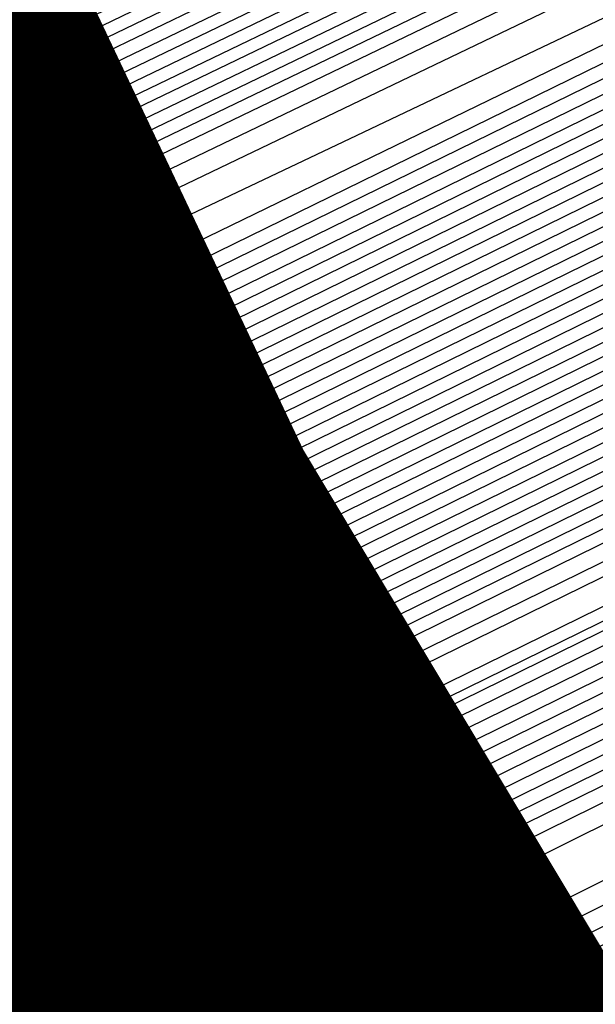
# Model space of a CAD drawing. Extents: x 3249832 to 3255657, y 13789405 to 13793316.
# Tile 321 of 656: x 3254708.03 to 3254708.665, y 13790583.728 to 13790584.813. Entities that reach past the tile are written whole.
import ezdxf

# ---------------------------------------------------------------- set-up
doc = ezdxf.new("R2010")
doc.units = 0
doc.header["$LTSCALE"] = 100
doc.header["$MEASUREMENT"] = 0
for name, color, linetype in [('GRATIO_CON', 10, 'CONTINUOUS'), ('GRATIO_ICON', 7, 'CONTINUOUS'), ('TARGETS_EAST', 7, 'CONTINUOUS')]:
    doc.layers.add(name, color=color, linetype=linetype)

# ---------------------------------------------------------------- blocks, each defined once
blk = doc.blocks.new('Gratio_032316_contours')
at = {"layer": 'GRATIO_CON', "color": 1, "linetype": 'Continuous', "flags": 128}
for points in [[(3254642.139, 13790551.7053), (3254660.6124, 13790560.6687), (3254682.3072, 13790571.2723), (3254700.7352, 13790580.305), (3254711.0317, 13790585.3564), (3254714.825, 13790587.2199), (3254715.3665, 13790587.4896), (3254715.3659, 13790587.4937), (3254715.3657, 13790587.4969), (3254715.3666, 13790587.4975), (3254715.9081, 13790587.7572), (3254719.6861, 13790589.589), (3254729.9352, 13790594.5687), (3254748.2689, 13790603.4881), (3254769.8147, 13790614.0012), (3254788.079, 13790622.9777)], [(3254643.9573, 13790552.6097), (3254661.9705, 13790561.3498), (3254683.1246, 13790571.6892), (3254701.0934, 13790580.4969), (3254711.1333, 13790585.4226), (3254714.8321, 13790587.2398), (3254715.3601, 13790587.5029), (3254715.3596, 13790587.5069), (3254715.3595, 13790587.5098), (3254715.3603, 13790587.5104), (3254715.8805, 13790587.7597), (3254719.5093, 13790589.5191), (3254729.3537, 13790594.3022), (3254746.9632, 13790602.8693), (3254767.6581, 13790612.9672), (3254785.2011, 13790621.5892)], [(3254645.7757, 13790553.5142), (3254663.3285, 13790562.0309), (3254683.9419, 13790572.1067), (3254701.4513, 13790580.6909), (3254711.2342, 13790585.4933), (3254714.8385, 13790587.2659), (3254715.3542, 13790587.5212), (3254715.853, 13790587.7617), (3254719.3325, 13790589.4492), (3254728.7721, 13790594.0356), (3254745.6576, 13790602.2505), (3254765.5015, 13790611.9331), (3254782.3232, 13790620.2006)], [(3254647.5941, 13790554.4186), (3254664.6865, 13790562.712), (3254684.7593, 13790572.5235), (3254701.8095, 13790580.8826), (3254711.336, 13790585.5591), (3254714.8458, 13790587.2852), (3254715.348, 13790587.5339), (3254715.8254, 13790587.7641), (3254719.1557, 13790589.3793), (3254728.1905, 13790593.7691), (3254744.3519, 13790601.6317), (3254763.3449, 13790610.8991), (3254779.4453, 13790618.8121)], [(3254651.2308, 13790556.2274), (3254667.4026, 13790564.0741), (3254686.3942, 13790573.3572), (3254702.526, 13790581.266), (3254711.5395, 13790585.6907), (3254714.8603, 13790587.3239), (3254715.3355, 13790587.5594), (3254715.7702, 13790587.7691), (3254718.8022, 13790589.2396), (3254727.0274, 13790593.236), (3254741.7406, 13790600.3941), (3254759.0318, 13790608.8311), (3254773.6894, 13790616.035)], [(3254653.0492, 13790557.1319), (3254668.7606, 13790564.7552), (3254687.2116, 13790573.774), (3254702.8843, 13790581.4577), (3254711.6412, 13790585.7564), (3254714.8676, 13790587.3433), (3254715.3293, 13790587.5721), (3254715.7426, 13790587.7716), (3254718.6254, 13790589.1697), (3254726.4458, 13790592.9695), (3254740.435, 13790599.7753), (3254756.8752, 13790607.7971), (3254770.8115, 13790614.6465), (3254778.5294, 13790618.5309)], [(3254646.2517, 13790553.9528), (3254654.8675, 13790558.0363), (3254670.1186, 13790565.4362), (3254688.0291, 13790574.1908), (3254703.2426, 13790581.6494), (3254711.743, 13790585.8222), (3254714.8749, 13790587.3627), (3254715.3231, 13790587.5848), (3254715.7151, 13790587.774), (3254718.4486, 13790589.0998), (3254725.8643, 13790592.703), (3254739.1294, 13790599.1565), (3254754.7186, 13790606.7631), (3254767.9336, 13790613.258), (3254775.252, 13790616.9413)], [(3254648.3232, 13790554.9771), (3254656.6859, 13790558.9407), (3254671.4766, 13790566.1173), (3254688.8465, 13790574.6076), (3254703.6008, 13790581.8411), (3254711.8447, 13790585.888), (3254714.8821, 13790587.382), (3254715.3169, 13790587.5976), (3254715.6875, 13790587.7765), (3254718.2718, 13790589.03), (3254725.2827, 13790592.4364), (3254737.8237, 13790598.5377), (3254752.562, 13790605.7291), (3254765.0557, 13790611.8694), (3254771.9746, 13790615.3518)], [(3254652.466, 13790557.0257), (3254660.3226, 13790560.7496), (3254674.1927, 13790567.4794), (3254690.4813, 13790575.4413), (3254704.3173, 13790582.2246), (3254712.0482, 13790586.0196), (3254714.8967, 13790587.4207), (3254715.3044, 13790587.623), (3254715.6323, 13790587.7815), (3254717.9183, 13790588.8903), (3254724.1196, 13790591.9033), (3254735.2124, 13790597.3001), (3254748.2489, 13790603.6611), (3254759.2998, 13790609.0924), (3254765.4198, 13790612.1726), (3254767.5973, 13790613.3706), (3254767.8046, 13790613.628), (3254767.8447, 13790613.807), (3254768.8446, 13790614.4523), (3254771.7623, 13790616.0293)], [(3254651.241, 13790556.5836), (3254654.5375, 13790558.0501), (3254662.141, 13790561.654), (3254675.5507, 13790568.1605), (3254691.2988, 13790575.8581), (3254704.6756, 13790582.4163), (3254712.1499, 13790586.0854), (3254714.904, 13790587.4401), (3254715.2982, 13790587.6357), (3254715.6047, 13790587.7839), (3254717.7415, 13790588.8204), (3254723.538, 13790591.6368), (3254733.9068, 13790596.6813), (3254746.0923, 13790602.627), (3254756.4219, 13790607.7038), (3254762.1424, 13790610.583), (3254764.1778, 13790611.7028), (3254764.3715, 13790611.9434), (3254764.4337, 13790612.1232), (3254765.5415, 13790612.8137), (3254768.7386, 13790614.5249), (3254774.566, 13790617.5186)], [(3254651.548, 13790556.8702), (3254653.3699, 13790557.6315), (3254656.6089, 13790559.0744), (3254663.9594, 13790562.5584), (3254676.9087, 13790568.8416), (3254692.1162, 13790576.2749), (3254705.0338, 13790582.608), (3254712.2517, 13790586.1512), (3254714.9112, 13790587.4594), (3254715.292, 13790587.6484), (3254715.5771, 13790587.7864), (3254717.5647, 13790588.7505), (3254722.9564, 13790591.3703), (3254732.6011, 13790596.0625), (3254743.9357, 13790601.593), (3254753.544, 13790606.3153), (3254758.865, 13790608.9934), (3254760.7582, 13790610.035), (3254760.9385, 13790610.2589), (3254761.0228, 13790610.4394), (3254762.2384, 13790611.1751), (3254765.7149, 13790613.0205), (3254772.0375, 13790616.2604)], [(3254678.2668, 13790569.5227), (3254692.9336, 13790576.6918), (3254705.3921, 13790582.7997), (3254712.3534, 13790586.217), (3254714.9185, 13790587.4788), (3254715.2858, 13790587.6612), (3254715.5496, 13790587.7889), (3254717.3879, 13790588.6807), (3254722.3749, 13790591.1037), (3254731.2955, 13790595.4436), (3254741.7791, 13790600.559), (3254750.666, 13790604.9267), (3254755.5876, 13790607.4038), (3254757.3387, 13790608.3672), (3254757.5054, 13790608.5743), (3254757.6118, 13790608.7556), (3254758.9353, 13790609.5366), (3254762.6912, 13790611.5161), (3254769.509, 13790615.0021), (3254777.6739, 13790619.1394)], [(3254680.9828, 13790570.8848), (3254694.5684, 13790577.5253), (3254706.1082, 13790583.1826), (3254712.556, 13790586.3474), (3254714.9315, 13790587.5159), (3254715.271, 13790587.6858), (3254715.2714, 13790587.6881), (3254715.2722, 13790587.6892), (3254715.2732, 13790587.689), (3254715.4944, 13790587.7945), (3254717.0344, 13790588.541), (3254721.2117, 13790590.5707), (3254728.6842, 13790594.206), (3254737.4659, 13790598.491), (3254744.9102, 13790602.1497), (3254749.0328, 13790604.2246), (3254750.4996, 13790605.0316), (3254750.6393, 13790605.2051), (3254750.7899, 13790605.388), (3254752.329, 13790606.2594), (3254756.6438, 13790608.5072), (3254764.4521, 13790612.4857), (3254773.7947, 13790617.2146)], [(3254682.3408, 13790571.5658), (3254695.3858, 13790577.9421), (3254706.4664, 13790583.3743), (3254712.6576, 13790586.4132), (3254714.9386, 13790587.5352), (3254715.2646, 13790587.6983), (3254715.2651, 13790587.7006), (3254715.2659, 13790587.7017), (3254715.267, 13790587.7016), (3254715.4668, 13790587.797), (3254716.8576, 13790588.4711), (3254720.6302, 13790590.3041), (3254727.3786, 13790593.5872), (3254735.3094, 13790597.457), (3254742.0323, 13790600.7611), (3254745.7554, 13790602.635), (3254747.0801, 13790603.3639), (3254747.2062, 13790603.5205), (3254747.379, 13790603.7042), (3254749.0259, 13790604.6209), (3254753.6201, 13790607.0028), (3254761.9237, 13790611.2275), (3254771.8551, 13790616.2521)], [(3254683.6989, 13790572.2469), (3254696.2032, 13790578.3589), (3254706.8246, 13790583.566), (3254712.7593, 13790586.4789), (3254714.9457, 13790587.5545), (3254715.2583, 13790587.7108), (3254715.2588, 13790587.7131), (3254715.2597, 13790587.7142), (3254715.2608, 13790587.7142), (3254715.4392, 13790587.7994), (3254716.6808, 13790588.4013), (3254720.0486, 13790590.0376), (3254726.0729, 13790592.9684), (3254733.1528, 13790596.423), (3254739.1543, 13790599.3726), (3254742.478, 13790601.0454), (3254743.6606, 13790601.6961), (3254743.7731, 13790601.8359), (3254743.968, 13790602.0204), (3254745.7228, 13790602.9823), (3254750.5964, 13790605.4984), (3254759.3952, 13790609.9692), (3254769.9155, 13790615.2897), (3254779.2011, 13790619.9784)], [(3254685.0569, 13790572.928), (3254697.0206, 13790578.7757), (3254707.1829, 13790583.7577), (3254712.8609, 13790586.5447), (3254714.9528, 13790587.5738), (3254715.2519, 13790587.7234), (3254715.2526, 13790587.7256), (3254715.2535, 13790587.7267), (3254715.2546, 13790587.7269), (3254715.4116, 13790587.8019), (3254716.504, 13790588.3314), (3254719.4671, 13790589.7711), (3254724.7673, 13790592.3496), (3254730.9962, 13790595.389), (3254736.2764, 13790597.9841), (3254739.2006, 13790599.4558), (3254740.241, 13790600.0283), (3254740.3401, 13790600.1513), (3254740.5571, 13790600.3366), (3254742.4197, 13790601.3437), (3254747.5727, 13790603.994), (3254756.8668, 13790608.711), (3254767.9759, 13790614.3273), (3254777.7802, 13790619.2776)], [(3254687.7729, 13790574.2901), (3254698.6554, 13790579.6094), (3254707.8993, 13790584.1411), (3254713.0642, 13790586.6762), (3254714.9671, 13790587.6123), (3254715.2393, 13790587.7484), (3254715.24, 13790587.7505), (3254715.241, 13790587.7518), (3254715.2422, 13790587.7521), (3254715.3565, 13790587.8068), (3254716.1504, 13790588.1917), (3254718.3039, 13790589.238), (3254722.156, 13790591.112), (3254726.683, 13790593.3209), (3254730.5206, 13790595.207), (3254732.6458, 13790596.2766), (3254733.4019, 13790596.6927), (3254733.4739, 13790596.7821), (3254733.7351, 13790596.969), (3254735.8135, 13790598.0666), (3254741.5253, 13790600.9852), (3254751.8099, 13790606.1945), (3254764.0967, 13790612.4024), (3254774.9383, 13790617.8759)], [(3254689.131, 13790574.9712), (3254699.4729, 13790580.0262), (3254708.2575, 13790584.3328), (3254713.1658, 13790586.742), (3254714.9742, 13790587.6316), (3254715.2329, 13790587.761), (3254715.2337, 13790587.763), (3254715.2348, 13790587.7643), (3254715.2359, 13790587.7648), (3254715.3289, 13790587.8092), (3254715.9737, 13790588.1218), (3254717.7224, 13790588.9714), (3254720.8504, 13790590.4932), (3254724.5264, 13790592.2869), (3254727.6426, 13790593.8185), (3254729.3684, 13790594.687), (3254729.9824, 13790595.0249), (3254730.0409, 13790595.0975), (3254730.3242, 13790595.2852), (3254732.5104, 13790596.428), (3254738.5016, 13790599.4807), (3254749.2814, 13790604.9363), (3254762.1571, 13790611.44), (3254773.5174, 13790617.1751)], [(3254690.489, 13790575.6522), (3254700.2903, 13790580.443), (3254708.6157, 13790584.5245), (3254713.2674, 13790586.8077), (3254714.9813, 13790587.6509), (3254715.2266, 13790587.7735), (3254715.2275, 13790587.7755), (3254715.2286, 13790587.7768), (3254715.2297, 13790587.7774), (3254715.3013, 13790587.8117), (3254715.7969, 13790588.0519), (3254717.1408, 13790588.7049), (3254719.5447, 13790589.8744), (3254722.3699, 13790591.2529), (3254724.7647, 13790592.4299), (3254726.091, 13790593.0974), (3254726.5629, 13790593.3571), (3254726.6078, 13790593.4129), (3254726.9132, 13790593.6014), (3254729.2072, 13790594.7894), (3254735.4779, 13790597.9763), (3254746.753, 13790603.6781), (3254760.2175, 13790610.4776), (3254772.0965, 13790616.4743)], [(3254691.847, 13790576.3333), (3254701.1077, 13790580.8598), (3254708.9739, 13790584.7162), (3254713.3691, 13790586.8735), (3254714.9885, 13790587.6701), (3254715.2202, 13790587.7861), (3254715.2212, 13790587.788), (3254715.2224, 13790587.7893), (3254715.2235, 13790587.79), (3254715.2737, 13790587.8141), (3254715.6201, 13790587.9821), (3254716.5592, 13790588.4384), (3254718.2391, 13790589.2556), (3254720.2133, 13790590.2189), (3254721.8868, 13790591.0414), (3254722.8136, 13790591.5079), (3254723.1433, 13790591.6893), (3254723.1747, 13790591.7283), (3254723.5023, 13790591.9176), (3254725.9041, 13790593.1509), (3254732.4543, 13790596.4719), (3254744.2245, 13790602.4199), (3254758.2779, 13790609.5152)], [(3254687.5981, 13790574.316), (3254694.5631, 13790577.6954), (3254702.7425, 13790581.6935), (3254709.6903, 13790585.0996), (3254713.5723, 13790587.005), (3254715.0027, 13790587.7087), (3254715.2076, 13790587.8111), (3254715.2155, 13790587.8162), (3254715.2646, 13790587.8408), (3254715.3952, 13790587.9046), (3254715.6275, 13790588.0179), (3254715.8997, 13790588.1512), (3254716.1297, 13790588.2654), (3254716.6303, 13790588.5199), (3254719.2939, 13790589.8681), (3254726.4082, 13790593.462), (3254739.168, 13790599.9031), (3254754.3988, 13790607.5903), (3254767.8337, 13790614.3719), (3254776.2164, 13790618.6078)], [(3254651.0069, 13790556.9616), (3254655.5123, 13790559.1072), (3254661.3217, 13790561.894), (3254668.1197, 13790565.1602), (3254674.8023, 13790568.3631), (3254680.0684, 13790570.8643), (3254683.1747, 13790572.3015), (3254685.6089, 13790573.4148), (3254689.4165, 13790575.2204), (3254695.9211, 13790578.3765), (3254703.5599, 13790582.1103), (3254710.0485, 13790585.2913), (3254713.674, 13790587.0708), (3254715.0098, 13790587.728), (3254715.2012, 13790587.8237), (3254715.5767, 13790588.0145), (3254718.1988, 13790589.3384), (3254725.3135, 13790592.9288), (3254738.0825, 13790599.3724), (3254753.3307, 13790607.0675), (3254766.7985, 13790613.8657), (3254775.2332, 13790618.1281)], [(3254651.9652, 13790557.4392), (3254656.6382, 13790559.6653), (3254662.6638, 13790562.5558), (3254669.7147, 13790565.9438), (3254676.6453, 13790569.2668), (3254682.1055, 13790571.8639), (3254685.3036, 13790573.3493), (3254687.6804, 13790574.4392), (3254691.2349, 13790576.1249), (3254697.2791, 13790579.0576), (3254704.3773, 13790582.5271), (3254710.4067, 13790585.483), (3254713.7756, 13790587.1366), (3254715.0169, 13790587.7472), (3254715.1948, 13790587.8363), (3254715.5637, 13790588.0238), (3254718.1399, 13790589.3246), (3254725.1298, 13790592.8522), (3254737.6771, 13790599.1838), (3254752.6727, 13790606.7516), (3254765.9448, 13790613.4511), (3254774.3039, 13790617.6754)], [(3254652.9236, 13790557.9168), (3254657.7641, 13790560.2233), (3254664.0059, 13790563.2177), (3254671.3097, 13790566.7274), (3254678.4883, 13790570.1706), (3254684.1427, 13790572.8635), (3254687.4325, 13790574.3972), (3254689.7518, 13790575.4635), (3254693.0532, 13790577.0293), (3254698.6371, 13790579.7386), (3254705.1948, 13790582.9439), (3254710.7649, 13790585.6747), (3254713.8772, 13790587.2023), (3254715.024, 13790587.7665), (3254715.1884, 13790587.8489), (3254715.5508, 13790588.0331), (3254718.0809, 13790589.3107), (3254724.9462, 13790592.7755), (3254737.2717, 13790598.9953), (3254752.0148, 13790606.4357), (3254765.0911, 13790613.0365), (3254773.3746, 13790617.2228)], [(3254651.3, 13790557.2133), (3254654.8403, 13790558.872), (3254660.0158, 13790561.3394), (3254666.6901, 13790564.5414), (3254674.4997, 13790568.2945), (3254682.1743, 13790571.9781), (3254688.2171, 13790574.8626), (3254691.6904, 13790576.4929), (3254693.8947, 13790577.5121), (3254696.69, 13790578.8381), (3254701.3532, 13790581.1008), (3254706.8296, 13790583.7776), (3254711.4814, 13790586.0581), (3254714.0805, 13790587.3339), (3254715.0382, 13790587.8051), (3254715.1756, 13790587.8741), (3254715.5248, 13790588.0517), (3254717.9631, 13790589.2831), (3254724.5788, 13790592.6221), (3254736.4608, 13790598.6182), (3254750.699, 13790605.8039), (3254763.3837, 13790612.2073), (3254771.5159, 13790616.3175)], [(3254652.1439, 13790557.6356), (3254655.7986, 13790559.3495), (3254661.1417, 13790561.8975), (3254668.0321, 13790565.2032), (3254676.0946, 13790569.078), (3254684.0173, 13790572.8819), (3254690.2542, 13790575.8622), (3254693.8193, 13790577.5407), (3254695.9661, 13790578.5364), (3254698.5083, 13790579.7426), (3254702.7112, 13790581.7819), (3254707.647, 13790584.1944), (3254711.8396, 13790586.2498), (3254714.1821, 13790587.3996), (3254715.0454, 13790587.8244), (3254715.1692, 13790587.8867), (3254715.5119, 13790588.061), (3254717.9042, 13790589.2693), (3254724.3952, 13790592.5454), (3254736.0554, 13790598.4297), (3254750.0411, 13790605.488), (3254762.53, 13790611.7927), (3254770.5866, 13790615.8649), (3254774.8217, 13790618.021)], [(3254692.2914, 13790576.8618), (3254695.9482, 13790578.5886), (3254698.0375, 13790579.5607), (3254700.3267, 13790580.647), (3254704.0693, 13790582.4629), (3254708.4644, 13790584.6112), (3254712.1978, 13790586.4415), (3254714.2838, 13790587.4654), (3254715.0525, 13790587.8436), (3254715.1628, 13790587.899), (3254715.1638, 13790587.9005), (3254715.1651, 13790587.902), (3254715.1662, 13790587.9033), (3254715.5018, 13790588.0733), (3254717.8471, 13790589.2573), (3254724.2124, 13790592.4695), (3254735.6502, 13790598.2414), (3254749.3832, 13790605.1722), (3254761.6763, 13790611.3781), (3254769.6572, 13790615.4123), (3254773.9041, 13790617.5743)], [(3254687.7034, 13790574.6894), (3254694.3286, 13790577.8614), (3254698.0771, 13790579.6365), (3254700.109, 13790580.5851), (3254702.1451, 13790581.5514), (3254705.4273, 13790583.144), (3254709.2818, 13790585.0281), (3254712.556, 13790586.6332), (3254714.3854, 13790587.5311), (3254715.0596, 13790587.8629), (3254715.1564, 13790587.9115), (3254715.1574, 13790587.913), (3254715.1587, 13790587.9145), (3254715.1597, 13790587.9158), (3254715.4888, 13790588.0826), (3254717.7882, 13790589.2435), (3254724.0287, 13790592.3929), (3254735.2448, 13790598.0529), (3254748.7253, 13790604.8563), (3254760.8226, 13790610.9635), (3254768.7279, 13790614.9597), (3254772.9866, 13790617.1276)], [(3254691.3894, 13790576.4969), (3254698.4029, 13790579.8606), (3254702.3349, 13790581.7322), (3254704.2518, 13790582.6337), (3254705.7818, 13790583.3603), (3254708.1433, 13790584.5061), (3254710.9167, 13790585.8617), (3254713.2724, 13790587.0166), (3254714.5887, 13790587.6627), (3254715.0738, 13790587.9014), (3254715.1436, 13790587.9366), (3254715.1446, 13790587.938), (3254715.1458, 13790587.9395), (3254715.1469, 13790587.941), (3254715.4628, 13790588.1013), (3254717.6703, 13790589.2159), (3254723.6614, 13790592.2395), (3254734.4339, 13790597.6758), (3254747.4094, 13790604.2245), (3254759.1152, 13790610.1344), (3254766.8692, 13790614.0544), (3254771.1515, 13790616.2343)], [(3254684.0695, 13790572.9958), (3254693.2324, 13790577.4007), (3254700.4401, 13790580.8601), (3254704.4638, 13790582.78), (3254706.3233, 13790583.658), (3254707.6001, 13790584.2647), (3254709.5014, 13790585.1872), (3254711.7343, 13790586.2788), (3254713.6314, 13790587.2092), (3254714.6921, 13790587.7304), (3254715.0837, 13790587.9238), (3254715.1405, 13790587.9531), (3254715.4499, 13790588.1105), (3254717.6114, 13790589.2021), (3254723.4777, 13790592.1629), (3254734.0285, 13790597.4873), (3254746.7515, 13790603.9086), (3254758.2615, 13790609.7198), (3254765.9399, 13790613.6018), (3254770.2339, 13790615.7876), (3254772.3576, 13790616.8983)], [(3254685.6645, 13790573.7793), (3254695.0754, 13790578.3044), (3254702.4773, 13790581.8597), (3254706.5928, 13790583.8279), (3254708.3947, 13790584.6823), (3254709.4185, 13790585.1691), (3254710.8594, 13790585.8683), (3254712.5517, 13790586.6956), (3254713.9896, 13790587.4009), (3254714.7937, 13790587.7962), (3254715.0908, 13790587.9432), (3254715.1341, 13790587.9658), (3254715.4369, 13790588.1198), (3254717.5524, 13790589.1883), (3254723.294, 13790592.0862), (3254733.6231, 13790597.2988), (3254746.0936, 13790603.5927), (3254757.4078, 13790609.3052), (3254765.0105, 13790613.1491), (3254769.3164, 13790615.3409), (3254771.4825, 13790616.4728)], [(3254687.2595, 13790574.5629), (3254696.9184, 13790579.2082), (3254704.5144, 13790582.8593), (3254708.7217, 13790584.8757), (3254710.4661, 13790585.7067), (3254711.2369, 13790586.0736), (3254712.2174, 13790586.5494), (3254713.3691, 13790587.1124), (3254714.3478, 13790587.5926), (3254714.8953, 13790587.862), (3254715.0978, 13790587.9625), (3254715.1276, 13790587.9785), (3254715.4239, 13790588.1292), (3254717.4935, 13790589.1745), (3254723.1104, 13790592.0095), (3254733.2176, 13790597.1102), (3254745.4357, 13790603.2768), (3254756.5541, 13790608.8906), (3254764.0812, 13790612.6965), (3254768.3988, 13790614.8943), (3254770.6075, 13790616.0472), (3254771.7108, 13790616.6657)], [(3254690.4495, 13790576.13), (3254700.6044, 13790581.0157), (3254708.5888, 13790584.8585), (3254712.9795, 13790586.9715), (3254714.609, 13790587.7553), (3254714.8736, 13790587.8824), (3254714.9335, 13790587.9115), (3254715.004, 13790587.9462), (3254715.0642, 13790587.9761), (3254715.0986, 13790587.9937), (3254715.112, 13790588.0013), (3254715.1148, 13790588.0038), (3254715.3979, 13790588.1479), (3254717.3756, 13790589.147), (3254722.743, 13790591.8562), (3254732.4068, 13790596.7332), (3254744.1198, 13790602.645), (3254754.8468, 13790608.0614), (3254762.2225, 13790611.7913), (3254766.5637, 13790614.0009), (3254768.8573, 13790615.1961), (3254770.0169, 13790615.8415), (3254770.6619, 13790616.237), (3254771.3382, 13790616.6417)], [(3254691.3246, 13790576.5671), (3254701.2561, 13790581.3455), (3254709.0349, 13790585.09), (3254713.3077, 13790587.1475), (3254714.8826, 13790587.9066), (3254715.1084, 13790588.0164), (3254715.3849, 13790588.1572), (3254717.3167, 13790589.1332), (3254722.5594, 13790591.7795), (3254732.0013, 13790596.5446), (3254743.4619, 13790602.3291), (3254753.9931, 13790607.6468), (3254761.2932, 13790611.3386), (3254765.6461, 13790613.5543), (3254767.9823, 13790614.7706), (3254769.17, 13790615.4294), (3254769.8305, 13790615.8319), (3254770.5233, 13790616.2441), (3254771.6468, 13790616.8582)], [(3254692.0922, 13790576.9523), (3254701.7295, 13790581.5891), (3254709.2424, 13790585.2057), (3254713.3647, 13790587.1907), (3254714.8842, 13790587.9231), (3254715.102, 13790588.0291), (3254715.3719, 13790588.1666), (3254717.2577, 13790589.1194), (3254722.3757, 13790591.7029), (3254731.5959, 13790596.3561), (3254742.804, 13790602.0133), (3254753.1394, 13790607.2322), (3254760.3638, 13790610.886), (3254764.7286, 13790613.1076), (3254767.1072, 13790614.345), (3254768.3231, 13790615.0173), (3254768.9992, 13790615.4268), (3254769.7083, 13790615.8466), (3254770.8588, 13790616.474), (3254772.2008, 13790617.2017)], [(3254683.086, 13790572.6396), (3254692.8597, 13790577.3375), (3254702.2029, 13790581.8327), (3254709.4499, 13790585.3213), (3254713.4218, 13790587.234), (3254714.8858, 13790587.9396), (3254715.0956, 13790588.0417), (3254715.359, 13790588.1759), (3254717.1988, 13790589.1056), (3254722.192, 13790591.6262), (3254731.1905, 13790596.1676), (3254742.1461, 13790601.6974), (3254752.2857, 13790606.8176), (3254759.4345, 13790610.4334), (3254763.811, 13790612.6609), (3254766.2321, 13790613.9195), (3254767.4761, 13790614.6052), (3254768.1678, 13790615.0216), (3254768.8934, 13790615.4491), (3254770.0708, 13790616.0899), (3254771.4446, 13790616.8335)], [(3254685.0376, 13790573.6106), (3254694.3948, 13790578.1075), (3254703.1496, 13790582.3192), (3254709.8648, 13790585.5517), (3254713.5359, 13790587.3196), (3254714.8889, 13790587.9721), (3254715.0828, 13790588.0668), (3254715.333, 13790588.1946), (3254717.0809, 13790589.0781), (3254721.8247, 13790591.4729), (3254730.3796, 13790595.7905), (3254740.8302, 13790601.0656), (3254750.5783, 13790605.9885), (3254757.5758, 13790609.5281), (3254761.9759, 13790611.7676), (3254764.482, 13790613.0684), (3254765.7823, 13790613.781), (3254766.5051, 13790614.2114), (3254767.2635, 13790614.6541), (3254768.4947, 13790615.3216), (3254769.9322, 13790616.0971), (3254771.1334, 13790616.7816)], [(3254686.0134, 13790574.0961), (3254695.1623, 13790578.4926), (3254703.623, 13790582.5627), (3254710.0723, 13790585.6672), (3254713.5929, 13790587.3627), (3254714.8905, 13790587.9885), (3254715.0765, 13790588.0794), (3254715.32, 13790588.2039), (3254717.022, 13790589.0643), (3254721.641, 13790591.3962), (3254729.9742, 13790595.602), (3254740.1723, 13790600.7497), (3254749.7246, 13790605.5739), (3254756.6465, 13790609.0755), (3254761.0584, 13790611.3209), (3254763.6069, 13790612.6429), (3254764.9354, 13790613.3689), (3254765.6738, 13790613.8062), (3254766.4486, 13790614.2565), (3254767.7067, 13790614.9375), (3254769.176, 13790615.729), (3254770.4045, 13790616.4267), (3254771.0551, 13790616.8757), (3254771.2495, 13790617.1191)], [(3254686.9892, 13790574.5817), (3254695.9299, 13790578.8778), (3254704.0964, 13790582.8062), (3254710.2798, 13790585.7827), (3254713.65, 13790587.4058), (3254714.8921, 13790588.0049), (3254715.0701, 13790588.092), (3254715.307, 13790588.2133), (3254716.963, 13790589.0505), (3254721.4573, 13790591.3195), (3254729.5688, 13790595.4135), (3254739.5144, 13790600.4338), (3254748.8709, 13790605.1593)], [(3254687.965, 13790575.0672), (3254696.6974, 13790579.2629), (3254704.5698, 13790583.0496), (3254710.4873, 13790585.8981), (3254713.707, 13790587.4489), (3254714.8937, 13790588.0213), (3254715.0637, 13790588.1046), (3254715.2941, 13790588.2226), (3254716.9041, 13790589.0367), (3254721.2737, 13790591.2429), (3254729.1633, 13790595.2249), (3254738.8565, 13790600.1179), (3254748.0172, 13790604.7447)], [(3254689.9166, 13790576.0383), (3254698.2325, 13790580.0332), (3254705.5166, 13790583.5369), (3254710.9023, 13790586.1303), (3254714.0382, 13790587.647), (3254716.632, 13790588.9334), (3254720.906, 13790591.0888), (3254728.3524, 13790594.8476), (3254737.5406, 13790599.4861), (3254746.3098, 13790603.9155)], [(3254690.8924, 13790576.5238), (3254699.0001, 13790580.4183), (3254705.9899, 13790583.7804), (3254711.1098, 13790586.2458), (3254714.0887, 13790587.6869), (3254716.581, 13790588.9235), (3254720.7224, 13790591.0121), (3254727.947, 13790594.6591), (3254736.8827, 13790599.1702), (3254745.4561, 13790603.5009)], [(3254691.8683, 13790577.0094), (3254699.7676, 13790580.8035), (3254706.4633, 13790584.0239), (3254711.3173, 13790586.3613), (3254714.1392, 13790587.7268), (3254716.5301, 13790588.9136), (3254720.5388, 13790590.9355), (3254727.5416, 13790594.4706), (3254736.2248, 13790598.8543), (3254744.6024, 13790603.0863), (3254751.0704, 13790606.3597)], [(3254684.5147, 13790573.5023), (3254692.8441, 13790577.4949), (3254700.5352, 13790581.1886), (3254706.9367, 13790584.2674), (3254711.5248, 13790586.4768), (3254714.1897, 13790587.7666), (3254716.4792, 13790588.9036), (3254720.3552, 13790590.8588), (3254727.1361, 13790594.2821), (3254735.5669, 13790598.5384), (3254743.7487, 13790602.6718), (3254750.1411, 13790605.9071)]]:
    blk.add_lwpolyline(points, dxfattribs=at)
at = {"layer": 'GRATIO_CON', "color": 5, "linetype": 'Continuous', "flags": 128}
for points in [[(3254645.4599, 13790553.036), (3254663.069, 13790561.7623), (3254683.7862, 13790571.9554), (3254701.3959, 13790580.5965), (3254711.2365, 13790585.4241), (3254714.8618, 13790587.205), (3254715.3792, 13790587.4629), (3254715.3785, 13790587.4674), (3254715.3782, 13790587.4709), (3254715.379, 13790587.4719), (3254715.9133, 13790587.7279), (3254719.64, 13790589.5343), (3254729.7495, 13790594.4457), (3254747.8375, 13790603.2357), (3254769.1201, 13790613.5531), (3254787.2186, 13790622.2657)], [(3254649.9599, 13790555.2348), (3254666.4373, 13790563.4004), (3254685.823, 13790572.9383), (3254702.301, 13790581.0241), (3254711.5092, 13790585.5415), (3254714.9015, 13790587.208), (3254715.3856, 13790587.4496), (3254715.3848, 13790587.4542), (3254715.3844, 13790587.458), (3254715.3852, 13790587.4591), (3254715.9013, 13790587.7061), (3254719.4996, 13790589.4499), (3254729.2606, 13790594.1916), (3254746.7248, 13790602.6782), (3254767.2733, 13790612.6396), (3254784.7474, 13790621.0516)], [(3254645.8078, 13790553.0477), (3254654.4599, 13790557.4337), (3254669.8056, 13790565.0385), (3254687.8597, 13790573.9222), (3254703.2055, 13790581.4548), (3254711.7805, 13790585.6657), (3254714.9395, 13790587.2206), (3254715.3915, 13790587.4448), (3254715.8892, 13790587.6839), (3254719.3592, 13790589.3654), (3254728.7717, 13790593.9374), (3254745.612, 13790602.1206), (3254765.4264, 13790611.7261), (3254782.2763, 13790619.8376)], [(3254650.9146, 13790555.5543), (3254658.9599, 13790559.6325), (3254673.1739, 13790566.6765), (3254689.8966, 13790574.9051), (3254704.1107, 13790581.8824), (3254712.0533, 13790585.783), (3254714.9794, 13790587.2235), (3254715.3982, 13790587.4313), (3254715.8776, 13790587.6614), (3254719.2191, 13790589.2805), (3254728.2829, 13790593.683), (3254744.4993, 13790601.563), (3254763.5796, 13790610.8126), (3254779.8051, 13790618.6235)], [(3254649.0895, 13790554.2614), (3254654.3182, 13790556.9458), (3254657.5919, 13790558.6919), (3254661.1283, 13790560.5677), (3254667.9599, 13790564.0302), (3254679.9106, 13790569.9526), (3254693.9704, 13790576.8709), (3254705.921, 13790582.737), (3254712.5988, 13790586.0165), (3254715.0585, 13790587.2285), (3254715.4093, 13790587.4057), (3254715.4091, 13790587.4086), (3254715.4097, 13790587.4091), (3254715.4114, 13790587.4072), (3254715.8544, 13790587.617), (3254718.939, 13790589.1106), (3254727.3053, 13790593.1741), (3254742.2739, 13790600.4477), (3254759.8859, 13790608.9855), (3254774.8628, 13790616.1954)], [(3254652.9316, 13790556.1611), (3254659.0279, 13790559.2737), (3254662.7531, 13790561.2358), (3254666.2352, 13790563.0744), (3254672.4599, 13790566.2291), (3254683.2789, 13790571.5906), (3254696.0073, 13790577.8537), (3254706.8262, 13790583.1644), (3254712.8717, 13790586.1333), (3254715.0984, 13790587.2306), (3254715.416, 13790587.3911), (3254715.416, 13790587.3939), (3254715.4167, 13790587.3946), (3254715.4184, 13790587.393), (3254715.843, 13790587.5942), (3254718.799, 13790589.0255), (3254726.8166, 13790592.9197), (3254741.1612, 13790599.8901), (3254758.039, 13790608.072), (3254772.3917, 13790614.9813)], [(3254648.5889, 13790553.912), (3254656.7738, 13790558.0608), (3254663.7375, 13790561.6017), (3254667.9142, 13790563.7796), (3254671.342, 13790565.581), (3254676.9599, 13790568.4279), (3254686.6472, 13790573.2286), (3254698.0442, 13790578.8366), (3254707.7315, 13790583.5918), (3254713.1445, 13790586.2502), (3254715.1383, 13790587.2327), (3254715.4228, 13790587.3765), (3254715.4229, 13790587.3793), (3254715.4236, 13790587.3802), (3254715.4253, 13790587.3788), (3254715.8315, 13790587.5713), (3254718.659, 13790588.9404), (3254726.3278, 13790592.6653), (3254740.0485, 13790599.3324), (3254756.1922, 13790607.1585), (3254769.9205, 13790613.7673), (3254777.6832, 13790617.4194)], [(3254651.4104, 13790555.3035), (3254660.616, 13790559.9605), (3254668.4472, 13790563.9297), (3254673.0754, 13790566.3235), (3254676.4489, 13790568.0877), (3254681.4599, 13790570.6267), (3254690.0155, 13790574.8666), (3254700.0811, 13790579.8195), (3254708.6367, 13790584.0191), (3254713.4173, 13790586.367), (3254715.1783, 13790587.2348), (3254715.4296, 13790587.362), (3254715.4297, 13790587.3647), (3254715.4306, 13790587.3657), (3254715.4323, 13790587.3646), (3254715.8201, 13790587.5485), (3254718.5189, 13790588.8554), (3254725.8391, 13790592.4108), (3254738.9357, 13790598.7748), (3254754.3453, 13790606.2449), (3254767.4494, 13790612.5532), (3254774.8722, 13790616.0455)], [(3254647.5106, 13790553.2224), (3254657.0534, 13790558.0863), (3254668.3003, 13790563.7598), (3254677.8665, 13790568.5857), (3254683.3978, 13790571.4112), (3254686.6626, 13790573.101), (3254690.46, 13790575.0244), (3254696.7522, 13790578.1426), (3254704.1549, 13790581.7852), (3254710.4471, 13790584.8739), (3254713.963, 13790586.6006), (3254715.2582, 13790587.2389), (3254715.4431, 13790587.3328), (3254715.4435, 13790587.3354), (3254715.4445, 13790587.3367), (3254715.4462, 13790587.3361), (3254715.7971, 13790587.5028), (3254718.2389, 13790588.6852), (3254724.8615, 13790591.9019), (3254736.7103, 13790597.6595), (3254750.6516, 13790604.4179), (3254762.5071, 13790610.1251), (3254769.2501, 13790613.2977), (3254772.4608, 13790614.7267)], [(3254691.7695, 13790575.6077), (3254694.96, 13790577.2233), (3254700.1205, 13790579.7806), (3254706.1918, 13790582.7681), (3254711.3523, 13790585.3012), (3254714.2359, 13790586.7174), (3254715.2981, 13790587.241), (3254715.4499, 13790587.3183), (3254715.4504, 13790587.3208), (3254715.4515, 13790587.3223), (3254715.4532, 13790587.3219), (3254715.7857, 13790587.4799), (3254718.0989, 13790588.6002), (3254724.3728, 13790591.6475), (3254735.5976, 13790597.1019), (3254748.8048, 13790603.5044), (3254760.036, 13790608.911), (3254766.439, 13790611.9238), (3254769.587, 13790613.3281), (3254772.1591, 13790614.4553)], [(3254687.2858, 13790573.2417), (3254693.7202, 13790576.4989), (3254696.8763, 13790578.1144), (3254699.46, 13790579.4221), (3254703.4888, 13790581.4187), (3254708.2287, 13790583.751), (3254712.2575, 13790585.7286), (3254714.5087, 13790586.8342), (3254715.338, 13790587.2431), (3254715.4567, 13790587.3037), (3254715.4573, 13790587.3062), (3254715.4584, 13790587.3078), (3254715.4602, 13790587.3077), (3254715.7742, 13790587.4571), (3254717.9589, 13790588.5151), (3254723.884, 13790591.393), (3254734.4849, 13790596.5443), (3254746.9579, 13790602.5908), (3254757.5648, 13790607.6969), (3254763.628, 13790610.5499), (3254766.7132, 13790611.9296), (3254769.4468, 13790613.139), (3254773.8018, 13790615.1582)], [(3254691.9954, 13790575.5697), (3254698.8813, 13790579.0427), (3254701.9832, 13790580.621), (3254703.96, 13790581.621), (3254706.8571, 13790583.0567), (3254710.2655, 13790584.7338), (3254713.1627, 13790586.1559), (3254714.7816, 13790586.951), (3254715.378, 13790587.2452), (3254715.4634, 13790587.2891), (3254715.4641, 13790587.2915), (3254715.4654, 13790587.2933), (3254715.4671, 13790587.2935), (3254715.7628, 13790587.4342), (3254717.8189, 13790588.43), (3254723.3953, 13790591.1386), (3254733.3722, 13790595.9866), (3254745.1111, 13790601.6773), (3254755.0937, 13790606.4829), (3254760.817, 13790609.176), (3254763.8393, 13790610.531), (3254766.7345, 13790611.8227), (3254771.4153, 13790614)], [(3254687.5111, 13790573.2582), (3254701.4147, 13790580.2257), (3254709.2037, 13790584.1304), (3254712.1969, 13790585.6344), (3254712.96, 13790586.0188), (3254713.5937, 13790586.3332), (3254714.3394, 13790586.7008), (3254714.9737, 13790587.0132), (3254715.3288, 13790587.1891), (3254715.4606, 13790587.2552), (3254715.4811, 13790587.2651), (3254715.7399, 13790587.3885), (3254717.5388, 13790588.2599), (3254722.4177, 13790590.6297), (3254731.1468, 13790594.8713), (3254741.4174, 13790599.8502), (3254750.1514, 13790604.0547), (3254755.1949, 13790606.4282), (3254758.0917, 13790607.7338), (3254761.31, 13790609.19), (3254766.6422, 13790611.6836), (3254773.1773, 13790614.7751)], [(3254650.9017, 13790554.6653), (3254658.8371, 13790558.7771), (3254673.0892, 13790565.9887), (3254689.8746, 13790574.4203), (3254704.1484, 13790581.5711), (3254712.1263, 13790585.5666), (3254715.0665, 13790587.04), (3254715.4881, 13790587.251), (3254715.7284, 13790587.3657), (3254717.3988, 13790588.1749), (3254721.929, 13790590.3752), (3254730.0341, 13790594.3137), (3254739.5705, 13790598.9367), (3254747.6802, 13790602.8407), (3254752.3838, 13790605.0543), (3254755.2179, 13790606.3353), (3254758.5977, 13790607.8737), (3254764.2556, 13790610.5253), (3254771.1907, 13790613.8082)], [(3254652.1037, 13790555.2502), (3254659.8925, 13790559.2859), (3254673.8812, 13790566.3638), (3254690.3563, 13790574.639), (3254704.3657, 13790581.6567), (3254712.195, 13790585.5772), (3254715.0794, 13790587.0229), (3254715.4916, 13790587.2315), (3254715.4923, 13790587.2341), (3254715.4936, 13790587.2363), (3254715.4952, 13790587.2371), (3254715.717, 13790587.343), (3254717.2588, 13790588.0898), (3254721.4402, 13790590.1208), (3254728.9214, 13790593.7561), (3254737.7237, 13790598.0232), (3254745.2091, 13790601.6266), (3254749.5728, 13790603.6804), (3254752.344, 13790604.9367), (3254755.8855, 13790606.5574), (3254761.8691, 13790609.3671), (3254769.2041, 13790612.8413), (3254776.1088, 13790616.118)], [(3254650.5295, 13790554.2765), (3254653.3056, 13790555.8352), (3254660.9478, 13790559.7949), (3254674.6731, 13790566.7396), (3254690.838, 13790574.8591), (3254704.5835, 13790581.7451), (3254712.2651, 13790585.5926), (3254715.0949, 13790587.012), (3254715.4992, 13790587.2173), (3254715.4997, 13790587.2202), (3254715.5008, 13790587.2224), (3254715.5022, 13790587.2231), (3254715.7056, 13790587.3202), (3254717.1188, 13790588.0047), (3254720.9515, 13790589.8664), (3254727.8087, 13790593.1984), (3254735.8769, 13790597.1097), (3254742.7379, 13790600.4126), (3254746.7617, 13790602.3065), (3254749.4702, 13790603.5381), (3254753.1732, 13790605.2411), (3254759.4825, 13790608.2089), (3254767.2174, 13790611.8744), (3254774.4989, 13790615.3301)], [(3254653.0399, 13790555.5064), (3254655.7096, 13790557.0052), (3254663.0585, 13790560.8129), (3254676.257, 13790567.4911), (3254691.8012, 13790575.2992), (3254705.0188, 13790581.9215), (3254712.405, 13790585.6223), (3254715.1255, 13790586.9884), (3254715.5137, 13790587.187), (3254715.5139, 13790587.1907), (3254715.5149, 13790587.1935), (3254715.5162, 13790587.1948), (3254715.6827, 13790587.2745), (3254716.8387, 13790587.8346), (3254719.9739, 13790589.3575), (3254725.5832, 13790592.0832), (3254732.1832, 13790595.2826), (3254737.7956, 13790597.9844), (3254741.1396, 13790599.5586), (3254743.7225, 13790600.741), (3254747.7487, 13790602.6085), (3254754.7095, 13790605.8925), (3254763.2441, 13790609.9406), (3254771.2789, 13790613.7544)]]:
    blk.add_lwpolyline(points, dxfattribs=at)
at = {"layer": 'GRATIO_ICON', "color": 7, "linetype": 'Continuous', "flags": 128}
for points in [[(3254649.4124, 13790555.323), (3254666.0445, 13790563.393), (3254685.5768, 13790572.9403), (3254702.1678, 13790581.0743), (3254711.4377, 13790585.6249), (3254714.8531, 13790587.3046), (3254715.3418, 13790587.5467), (3254715.7978, 13790587.7666), (3254718.979, 13790589.3094), (3254727.609, 13790593.5026), (3254743.0463, 13790601.0129), (3254761.1884, 13790609.8651), (3254776.5674, 13790617.4236)], [(3254650.3946, 13790556.0014), (3254658.5043, 13790559.8452), (3254672.8347, 13790566.7984), (3254689.6639, 13790575.0245), (3254703.9591, 13790582.0328), (3254711.9464, 13790585.9538), (3254714.8894, 13790587.4014), (3254715.3107, 13790587.6103), (3254715.6599, 13790587.779), (3254718.095, 13790588.9601), (3254724.7011, 13790592.1699), (3254736.5181, 13790597.9189), (3254750.4054, 13790604.6951), (3254762.1777, 13790610.4809), (3254768.6972, 13790613.7622), (3254771.0169, 13790615.0384), (3254771.2377, 13790615.3126)], [(3254679.6248, 13790570.2037), (3254693.751, 13790577.1084), (3254705.75, 13790582.9909), (3254712.4544, 13790586.2816), (3254714.9243, 13790587.4967), (3254715.2773, 13790587.6732), (3254715.2777, 13790587.6756), (3254715.2784, 13790587.6767), (3254715.2794, 13790587.6764), (3254715.5219, 13790587.7921), (3254717.2111, 13790588.6109), (3254721.7933, 13790590.8372), (3254729.9899, 13790594.8248), (3254739.6225, 13790599.525), (3254747.7881, 13790603.5382), (3254752.3102, 13790605.8142), (3254753.9192, 13790606.6994), (3254754.0723, 13790606.8897), (3254754.2009, 13790607.0718), (3254755.6321, 13790607.898), (3254759.6675, 13790610.0116), (3254766.9806, 13790613.7439), (3254775.7343, 13790618.177)], [(3254686.4149, 13790573.609), (3254697.838, 13790579.1925), (3254707.5411, 13790583.9494), (3254712.9625, 13790586.6105), (3254714.96, 13790587.593), (3254715.2456, 13790587.7359), (3254715.2463, 13790587.7381), (3254715.2473, 13790587.7393), (3254715.2484, 13790587.7395), (3254715.384, 13790587.8043), (3254716.3272, 13790588.2615), (3254718.8855, 13790589.5045), (3254723.4617, 13790591.7308), (3254728.8396, 13790594.355), (3254733.3985, 13790596.5955), (3254735.9232, 13790597.8662), (3254736.8215, 13790598.3605), (3254736.907, 13790598.4667), (3254737.1461, 13790598.6528), (3254739.1166, 13790599.7051), (3254744.549, 13790602.4896), (3254754.3383, 13790607.4528), (3254766.0363, 13790613.3649), (3254776.3593, 13790618.5768)], [(3254685.7798, 13790573.4116), (3254693.205, 13790577.0144), (3254701.9251, 13790581.2767), (3254709.3321, 13790584.9079), (3254713.4707, 13790586.9393), (3254714.9956, 13790587.6894), (3254715.2139, 13790587.7986), (3254715.2149, 13790587.8005), (3254715.2162, 13790587.8019), (3254715.2173, 13790587.8026), (3254715.2461, 13790587.8166), (3254715.4433, 13790587.9122), (3254715.9777, 13790588.1718), (3254716.9333, 13790588.637), (3254718.0552, 13790589.1862), (3254719.0038, 13790589.6573), (3254719.8847, 13790590.1096), (3254722.5847, 13790591.4891), (3254729.4359, 13790594.9632), (3254741.6976, 13790601.1604), (3254756.3385, 13790608.5526), (3254769.2546, 13790615.0727), (3254777.3138, 13790619.1453)], [(3254650.456, 13790556.7909), (3254653.8819, 13790558.3944), (3254658.8899, 13790560.7814), (3254665.348, 13790563.8795), (3254672.9047, 13790567.5109), (3254680.3313, 13790571.0744), (3254686.1799, 13790573.8631), (3254689.5614, 13790575.445), (3254691.8232, 13790576.4878), (3254694.8716, 13790577.9337), (3254699.9952, 13790580.4197), (3254706.0122, 13790583.3608), (3254711.1231, 13790585.8664), (3254713.9789, 13790587.2681), (3254715.0311, 13790587.7858), (3254715.182, 13790587.8615), (3254715.5378, 13790588.0424), (3254718.022, 13790589.2969), (3254724.7625, 13790592.6988), (3254736.8662, 13790598.8068), (3254751.3569, 13790606.1198), (3254764.2374, 13790612.6219), (3254772.4452, 13790616.7702)], [(3254689.5464, 13790575.5932), (3254696.3658, 13790578.861), (3254700.206, 13790580.6843), (3254702.1804, 13790581.6094), (3254703.9634, 13790582.4559), (3254706.7853, 13790583.8251), (3254710.0993, 13790585.4449), (3254712.9142, 13790586.8249), (3254714.487, 13790587.5969), (3254715.0667, 13790587.8821), (3254715.15, 13790587.924), (3254715.151, 13790587.9255), (3254715.1523, 13790587.927), (3254715.1533, 13790587.9284), (3254715.4758, 13790588.0919), (3254717.7293, 13790589.2297), (3254723.845, 13790592.3162), (3254734.8393, 13790597.8643), (3254748.0673, 13790604.5404), (3254759.9689, 13790610.549), (3254767.7985, 13790614.507), (3254772.069, 13790616.681)], [(3254652.4307, 13790556.1481), (3254656.0215, 13790558.061), (3254663.4599, 13790561.8314), (3254676.5423, 13790568.3146), (3254691.9335, 13790575.888), (3254705.0159, 13790582.3099), (3254712.3263, 13790585.9001), (3254715.0195, 13790587.2261), (3254715.4051, 13790587.4175), (3254715.8661, 13790587.6387), (3254719.079, 13790589.1955), (3254727.7941, 13790593.4286), (3254743.3866, 13790601.0054), (3254761.7327, 13790609.8991), (3254777.334, 13790617.4094)], [(3254688.8545, 13790575.3465), (3254698.7614, 13790580.112), (3254706.5516, 13790583.8589), (3254710.8506, 13790585.9236), (3254712.5376, 13790586.731), (3254713.0553, 13790586.9782), (3254713.5756, 13790587.2308), (3254714.1868, 13790587.5298), (3254714.7063, 13790587.7849), (3254714.9972, 13790587.9284), (3254715.1051, 13790587.9822), (3254715.1213, 13790587.9913), (3254715.4109, 13790588.1386), (3254717.4346, 13790589.1608), (3254722.9267, 13790591.9329), (3254732.8122, 13790596.9217), (3254744.7777, 13790602.9609), (3254755.7004, 13790608.476), (3254763.1518, 13790612.2439), (3254767.4812, 13790614.4476), (3254769.7324, 13790615.6217), (3254770.8638, 13790616.2536), (3254771.4933, 13790616.6422)], [(3254684.0618, 13790573.1252), (3254693.6273, 13790577.7228), (3254702.6763, 13790582.0764), (3254709.6574, 13790585.437), (3254713.4789, 13790587.2772), (3254714.8874, 13790587.9561), (3254715.0892, 13790588.0544), (3254715.346, 13790588.1853), (3254717.1399, 13790589.0918), (3254722.0083, 13790591.5495), (3254730.785, 13790595.979), (3254741.4882, 13790601.3815), (3254751.432, 13790606.4031), (3254758.5051, 13790609.9807), (3254762.8935, 13790612.2142), (3254765.357, 13790613.4939), (3254766.6292, 13790614.1931), (3254767.3365, 13790614.6165), (3254768.0785, 13790615.0516), (3254769.2828, 13790615.7057), (3254770.6884, 13790616.4653), (3254771.8624, 13790617.1365)], [(3254645.557, 13790552.2637), (3254654.2319, 13790556.6949), (3254664.4581, 13790561.8601), (3254673.1568, 13790566.2577), (3254678.2366, 13790568.8673), (3254681.5558, 13790570.5944), (3254685.96, 13790572.8256), (3254693.3838, 13790576.5046), (3254702.118, 13790580.8023), (3254709.5419, 13790584.4465), (3254713.6902, 13790586.4838), (3254715.2182, 13790587.2369), (3254715.4363, 13790587.3474), (3254715.4366, 13790587.35), (3254715.4375, 13790587.3512), (3254715.4393, 13790587.3504), (3254715.8086, 13790587.5256), (3254718.3789, 13790588.7703), (3254725.3503, 13790592.1564), (3254737.823, 13790598.2172), (3254752.4985, 13790605.3314), (3254764.9782, 13790611.3391), (3254772.0611, 13790614.6716)], [(3254688.9408, 13790575.5527), (3254697.465, 13790579.6481), (3254705.0432, 13790583.2935), (3254710.6948, 13790586.0147), (3254713.9877, 13790587.6072), (3254716.6829, 13790588.9434), (3254721.0897, 13790591.1654), (3254728.7578, 13790595.0362), (3254738.1985, 13790599.802), (3254747.1635, 13790604.3301)], [(3254685.532, 13790574.0081), (3254693.8199, 13790577.9805), (3254701.3027, 13790581.5737), (3254707.4101, 13790584.5109), (3254711.7322, 13790586.5924), (3254714.2402, 13790587.8065), (3254716.4283, 13790588.8937), (3254720.1716, 13790590.7822), (3254726.7307, 13790594.0935), (3254734.909, 13790598.2225), (3254742.895, 13790602.2572), (3254749.2118, 13790605.4545)], [(3254683.6689, 13790571.3585), (3254696.7051, 13790577.8977), (3254704.0425, 13790581.5866), (3254707.09, 13790583.1278), (3254708.46, 13790583.82), (3254710.2254, 13790584.695), (3254712.3024, 13790585.7173), (3254714.0678, 13790586.5839), (3254715.0544, 13790587.0684), (3254715.4179, 13790587.2476), (3254715.4702, 13790587.2747), (3254715.471, 13790587.2769), (3254715.4723, 13790587.2788), (3254715.4741, 13790587.2793), (3254715.7513, 13790587.4114), (3254717.6788, 13790588.345), (3254722.9065, 13790590.8841), (3254732.2595, 13790595.429), (3254743.2642, 13790600.7638), (3254752.6225, 13790605.2688)], [(3254651.7847, 13790554.8915), (3254654.5076, 13790556.4202), (3254662.0031, 13790560.3039), (3254675.4651, 13790567.1153), (3254691.3196, 13790575.0792), (3254704.8011, 13790581.8331), (3254712.335, 13790585.6071), (3254715.1101, 13790586.9997), (3254715.5062, 13790587.2016), (3254715.5066, 13790587.205), (3254715.5077, 13790587.2076), (3254715.5092, 13790587.2088), (3254715.6941, 13790587.2973), (3254716.9787, 13790587.9197), (3254720.4627, 13790589.6119), (3254726.696, 13790592.6408), (3254734.03, 13790596.1961), (3254740.2668, 13790599.1985), (3254743.9507, 13790600.9325), (3254746.5964, 13790602.1395), (3254750.4609, 13790603.9248), (3254757.096, 13790607.0507), (3254765.2308, 13790610.9075), (3254772.8889, 13790614.5422)]]:
    blk.add_lwpolyline(points, dxfattribs=at)

msp = doc.modelspace()

# ---------------------------------------------------------------- linework, layer by layer
at = {"layer": 'TARGETS_EAST', "color": 1, "const_width": 2.5}
msp.add_lwpolyline([(3254706.2075, 13790587.8749, 1), (3254723.7075, 13790587.8749, 1)], format="xyb", close=True, dxfattribs=at)
at = {"layer": 'TARGETS_EAST', "color": 1}
msp.add_solid([(3254691.2359, 13790583.821), (3254693.9013, 13790577.7103), (3254710.9006, 13790588.7617)], dxfattribs=at)

# ---------------------------------------------------------------- block references
at = {"layer": 'TARGETS_EAST'}
msp.add_blockref('Gratio_032316_contours', (0, 0), dxfattribs=at)

doc.saveas('drawing.dxf')
